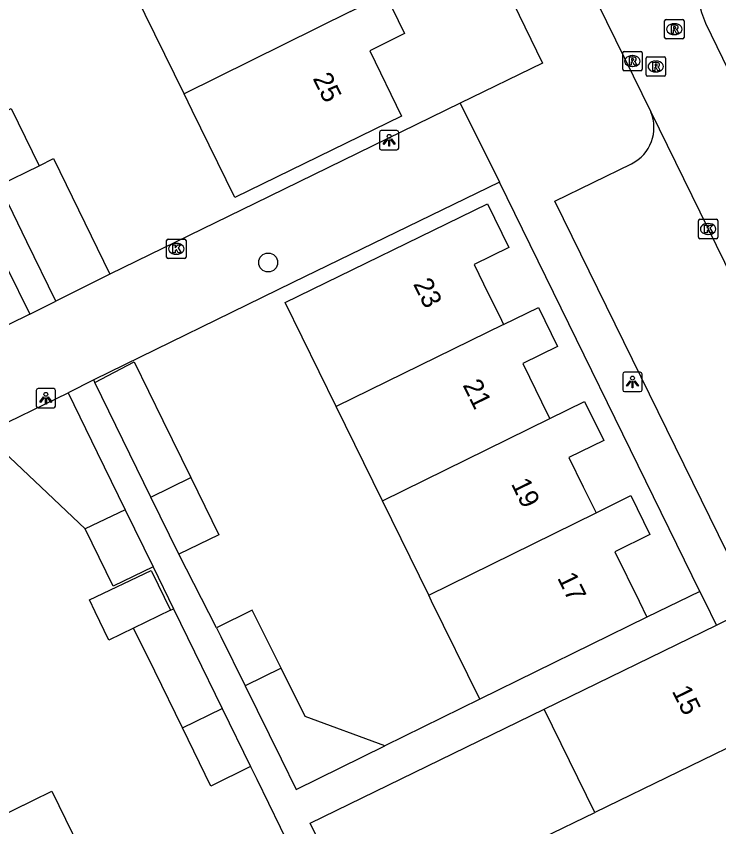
# Model space of a CAD drawing. Extents: x 160457 to 162082, y 388340 to 389736.
# Drawn here: x 160940.33 to 160976.58, y 388988.37 to 389030.16 of the extents above; entities that cross this region are included whole.
import ezdxf

# ---------------------------------------------------------------- set-up
doc = ezdxf.new("R2010")
doc.units = 0
for name, color, linetype in [('IMGEO_Boom', 7, 'Continuous'), ('IMGEO_Kolk', 7, 'Continuous'), ('IMGEO_Lichtpunt', 7, 'Continuous'), ('IMGEO_Muur', 7, 'Continuous'), ('IMGEO_Pand', 7, 'Continuous'), ('IMGEO_Pand_nummerreeks', 7, 'Continuous'), ('IMGEO_Rijbaan_lokaal_open', 7, 'Continuous'), ('IMGEO_Rioolput', 7, 'Continuous'), ('IMGEO_Voetpad_open', 7, 'Continuous')]:
    doc.layers.add(name, color=color, linetype=linetype)

msp = doc.modelspace()

# ---------------------------------------------------------------- linework, layer by layer
at = {"layer": 'IMGEO_Boom'}
msp.add_circle((160953.328, 389017.463), 0.489, dxfattribs=at)
at = {"layer": 'IMGEO_Kolk'}
for p, q in [((160975.525, 389018.766), (160975.525, 389019.618)), ((160975.6, 389019.692), (160976.452, 389019.692)), ((160976.013, 389019.472), (160976.038, 389019.472)), ((160976.526, 389019.618), (160976.526, 389018.766)), ((160976.036, 389018.912), (160976.011, 389018.912)), ((160948.088, 389017.742), (160948.088, 389018.594)), ((160948.163, 389018.668), (160949.015, 389018.668)), ((160949.089, 389018.594), (160949.089, 389017.742)), ((160976.452, 389018.692), (160975.6, 389018.692)), ((160948.576, 389018.448), (160948.601, 389018.448)), ((160949.015, 389017.668), (160948.163, 389017.668)), ((160948.599, 389017.888), (160948.574, 389017.888))]:
    msp.add_line(p, q, dxfattribs=at)
for points in [[(160975.525, 389018.766), (160975.525, 389019.618)], [(160975.6, 389019.692), (160976.452, 389019.692)], [(160975.846, 389019.392), (160975.969, 389019.392), (160975.969, 389019.241), (160976.099, 389019.392), (160976.263, 389019.392), (160976.117, 389019.241), (160976.27, 389018.992), (160976.118, 389018.992), (160976.033, 389019.156), (160975.969, 389019.089), (160975.969, 389018.992), (160975.846, 389018.992), (160975.846, 389019.392)], [(160976.526, 389019.618), (160976.526, 389018.766)], [(160948.088, 389017.742), (160948.088, 389018.594)], [(160948.163, 389018.668), (160949.015, 389018.668)], [(160949.089, 389018.594), (160949.089, 389017.742)], [(160976.452, 389018.692), (160975.6, 389018.692)], [(160948.409, 389018.368), (160948.532, 389018.368), (160948.532, 389018.217), (160948.662, 389018.368), (160948.826, 389018.368), (160948.68, 389018.217), (160948.833, 389017.968), (160948.681, 389017.968), (160948.596, 389018.132), (160948.532, 389018.065), (160948.532, 389017.968), (160948.409, 389017.968), (160948.409, 389018.368)], [(160949.015, 389017.668), (160948.163, 389017.668)]]:
    msp.add_lwpolyline(points, dxfattribs=at)
for centre, start, end in [((160975.602, 389019.616), 91.552, 178.448), ((160975.602, 389019.616), 91.552, 178.448), ((160976.45, 389019.616), 1.552, 88.448), ((160976.45, 389019.616), 1.552, 88.448), ((160948.165, 389018.592), 91.552, 178.448), ((160948.165, 389018.592), 91.552, 178.448), ((160949.013, 389018.592), 1.552, 88.448), ((160949.013, 389018.592), 1.552, 88.448), ((160975.602, 389018.768), 181.552, 268.448), ((160975.602, 389018.768), 181.552, 268.448), ((160976.45, 389018.768), 271.552, 358.448), ((160976.45, 389018.768), 271.552, 358.448), ((160948.165, 389017.744), 181.552, 268.448), ((160948.165, 389017.744), 181.552, 268.448), ((160949.013, 389017.744), 271.552, 358.448), ((160949.013, 389017.744), 271.552, 358.448)]:
    msp.add_arc(centre, 0.0765, start, end, dxfattribs=at)
for centre, major_axis, ratio, start_param, end_param in [((160976.012, 389019.192), (-0.387, 0.002), 0.722429, 4.712389, 7.853982), ((160976.037, 389019.192), (-0.39, 0.002), 0.717154, 1.570796, 4.712389), ((160948.575, 389018.168), (-0.387, 0.002), 0.722429, 4.712389, 7.853982), ((160948.6, 389018.168), (-0.39, 0.002), 0.717154, 1.570796, 4.712389)]:
    msp.add_ellipse(centre, major_axis=major_axis, ratio=ratio, start_param=start_param, end_param=end_param, dxfattribs=at)
at = {"layer": 'IMGEO_Lichtpunt'}
for p, q in [((160959.069, 389024.173), (160959.069, 389023.366)), ((160959.069, 389024.173), (160959.069, 389023.366)), ((160959.971, 389024.268), (160959.163, 389024.268)), ((160959.971, 389024.268), (160959.163, 389024.268)), ((160960.065, 389023.366), (160960.065, 389024.173)), ((160960.065, 389023.366), (160960.065, 389024.173)), ((160959.163, 389023.272), (160959.971, 389023.272)), ((160959.163, 389023.272), (160959.971, 389023.272)), ((160972.526, 389011.802), (160971.718, 389011.802)), ((160972.526, 389011.802), (160971.718, 389011.802)), ((160971.624, 389011.707), (160971.624, 389010.9)), ((160971.624, 389011.707), (160971.624, 389010.9)), ((160972.62, 389010.9), (160972.62, 389011.707)), ((160972.62, 389010.9), (160972.62, 389011.707)), ((160942.262, 389010.967), (160941.454, 389010.967)), ((160942.262, 389010.967), (160941.454, 389010.967)), ((160941.36, 389010.872), (160941.36, 389010.065)), ((160941.36, 389010.872), (160941.36, 389010.065)), ((160942.356, 389010.065), (160942.356, 389010.872)), ((160942.356, 389010.065), (160942.356, 389010.872)), ((160971.718, 389010.806), (160972.526, 389010.806)), ((160971.718, 389010.806), (160972.526, 389010.806)), ((160941.454, 389009.971), (160942.262, 389009.971)), ((160941.454, 389009.971), (160942.262, 389009.971))]:
    msp.add_line(p, q, dxfattribs=at)
for points in [[(160959.443, 389023.837), (160959.482, 389023.809), (160959.294, 389023.547), (160959.256, 389023.574), (160959.443, 389023.837)], [(160959.545, 389023.789), (160959.592, 389023.789), (160959.592, 389023.467), (160959.545, 389023.467), (160959.545, 389023.789)], [(160959.655, 389023.809), (160959.693, 389023.836), (160959.88, 389023.574), (160959.841, 389023.546), (160959.655, 389023.809)], [(160971.998, 389011.371), (160972.037, 389011.343), (160971.849, 389011.081), (160971.811, 389011.108), (160971.998, 389011.371)], [(160972.21, 389011.343), (160972.248, 389011.37), (160972.435, 389011.108), (160972.396, 389011.08), (160972.21, 389011.343)], [(160972.1, 389011.323), (160972.147, 389011.323), (160972.147, 389011.001), (160972.1, 389011.001), (160972.1, 389011.323)], [(160941.734, 389010.536), (160941.773, 389010.508), (160941.585, 389010.246), (160941.547, 389010.273), (160941.734, 389010.536)], [(160941.946, 389010.508), (160941.984, 389010.535), (160942.171, 389010.273), (160942.132, 389010.245), (160941.946, 389010.508)], [(160941.836, 389010.488), (160941.883, 389010.488), (160941.883, 389010.166), (160941.836, 389010.166), (160941.836, 389010.488)]]:
    msp.add_lwpolyline(points, dxfattribs=at)
for centre in [(160959.568, 389023.971), (160972.123, 389011.505), (160941.859, 389010.67)]:
    msp.add_circle(centre, 0.0994, dxfattribs=at)
for centre, start, end in [((160959.163, 389024.173), 90, 180), ((160959.163, 389024.173), 90, 180), ((160959.971, 389024.173), 0, 90), ((160959.971, 389024.173), 0, 90), ((160959.163, 389023.366), 180, 270), ((160959.163, 389023.366), 180, 270), ((160959.971, 389023.366), 270, 0), ((160959.971, 389023.366), 270, 360), ((160971.718, 389011.707), 90, 180), ((160971.718, 389011.707), 90, 180), ((160972.526, 389011.707), 0, 90), ((160972.526, 389011.707), 0, 90), ((160941.454, 389010.872), 90, 180), ((160941.454, 389010.872), 90, 180), ((160942.262, 389010.872), 0, 90), ((160942.262, 389010.872), 0, 90), ((160971.718, 389010.9), 180, 270), ((160971.718, 389010.9), 180, 270), ((160972.526, 389010.9), 270, 0), ((160972.526, 389010.9), 270, 360), ((160941.454, 389010.065), 180, 270), ((160941.454, 389010.065), 180, 270), ((160942.262, 389010.065), 270, 0), ((160942.262, 389010.065), 270, 360)]:
    msp.add_arc(centre, 0.0946, start, end, dxfattribs=at)
at = {"layer": 'IMGEO_Muur'}
for points in [[(160952.647, 389020.509), (160945.163, 389016.855)], [(160954.605, 389016.426), (160944.325, 389011.407)]]:
    msp.add_lwpolyline(points, dxfattribs=at)
at = {"layer": 'IMGEO_Pand'}
for points in [[(160948.991, 389026.163), (160946.486, 389031.287)], [(160957.582, 389030.405), (160959.375, 389031.29), (160960.364, 389029.263), (160958.567, 389028.384), (160960.213, 389025.014), (160951.609, 389020.808), (160949.413, 389025.3), (160948.991, 389026.163)], [(160957.582, 389030.405), (160948.991, 389026.163)], [(160938.005, 389024.4), (160940.063, 389025.405), (160941.504, 389022.454)], [(160941.504, 389022.454), (160942.251, 389022.819), (160945.163, 389016.855)], [(160939.446, 389021.45), (160941.504, 389022.454)], [(160942.365, 389015.473), (160940.869, 389018.536), (160939.446, 389021.45)], [(160956.838, 389010.044), (160954.208, 389015.41), (160964.646, 389020.492), (160965.752, 389018.24), (160963.958, 389017.359), (160964.444, 389016.368), (160965.367, 389014.488), (160965.475, 389014.267)], [(160945.163, 389016.855), (160942.365, 389015.473)], [(160965.475, 389014.267), (160967.272, 389015.146), (160968.259, 389013.136), (160966.464, 389012.255), (160966.81, 389011.549), (160967.746, 389009.644), (160967.857, 389009.418)], [(160965.475, 389014.267), (160956.838, 389010.044)], [(160944.392, 389011.27), (160946.417, 389012.347), (160947.893, 389009.326), (160949.335, 389006.375)], [(160947.278, 389005.369), (160945.836, 389008.32), (160944.392, 389011.27)], [(160938.681, 389008.641), (160943.002, 389010.753)], [(160943.002, 389010.753), (160944.511, 389007.663), (160945.951, 389004.718)], [(160967.857, 389009.418), (160969.651, 389010.301), (160970.638, 389008.291), (160968.843, 389007.41), (160969.585, 389005.901), (160970.13, 389004.791), (160970.242, 389004.564)], [(160959.226, 389005.173), (160956.838, 389010.044)], [(160959.226, 389005.173), (160967.857, 389009.418)], [(160943.886, 389003.725), (160938.681, 389008.641)], [(160947.278, 389005.369), (160949.335, 389006.375)], [(160949.335, 389006.375), (160950.774, 389003.43), (160948.716, 389002.425)], [(160948.716, 389002.425), (160947.278, 389005.369)], [(160961.61, 389000.311), (160959.226, 389005.173)], [(160970.242, 389004.564), (160972.034, 389005.447), (160973.021, 389003.438), (160971.214, 389002.553), (160972.464, 389000), (160972.868, 388999.174)], [(160945.951, 389004.718), (160943.886, 389003.725)], [(160945.951, 389004.718), (160947.388, 389001.777)], [(160961.61, 389000.311), (160970.242, 389004.564)], [(160947.388, 389001.777), (160945.331, 389000.771), (160943.886, 389003.725)], [(160946.384, 388998.616), (160945.104, 388997.997), (160944.401, 388999.451), (160944.104, 389000.066), (160947.286, 389001.59), (160947.321, 389001.517), (160948.281, 388999.534)], [(160964.24, 388994.945), (160961.762, 389000), (160961.61, 389000.311)], [(160948.281, 388999.534), (160946.384, 388998.616)], [(160948.281, 388999.534), (160948.444, 388999.614)], [(160948.444, 388999.614), (160949.531, 388997.392), (160950.961, 388994.468)], [(160953.993, 388996.558), (160952.731, 388999.094), (160952.508, 388999.542), (160950.663, 388998.624)], [(160976.451, 388998.772), (160977.985, 388999.523)], [(160972.868, 388999.174), (160964.24, 388994.945)], [(160948.901, 388993.468), (160947.474, 388996.387), (160946.384, 388998.616)], [(160950.663, 388998.624), (160950.886, 388998.176), (160952.136, 388995.643)], [(160967.576, 388994.43), (160976.451, 388998.772)], [(160953.993, 388996.558), (160952.136, 388995.643)], [(160959.34, 388992.554), (160955.236, 388994.059), (160953.993, 388996.558)], [(160952.136, 388995.643), (160953.993, 388991.878), (160954.771, 388990.301), (160959.34, 388992.554)], [(160948.901, 388993.468), (160950.961, 388994.468)], [(160950.961, 388994.468), (160952.424, 388991.475)], [(160970.175, 388989.117), (160967.576, 388994.43)], [(160952.424, 388991.475), (160950.367, 388990.469), (160948.901, 388993.468)], [(160978.814, 388993.296), (160970.175, 388989.117)], [(160939.203, 388988.758), (160942.168, 388990.207), (160944.664, 388985.102), (160941.789, 388983.697), (160941.699, 388983.653)], [(160972.581, 388984.199), (160969.887, 388982.881), (160967.481, 388987.799), (160970.175, 388989.117)]]:
    msp.add_lwpolyline(points, dxfattribs=at)
at = {"layer": 'IMGEO_Rijbaan_lokaal_open'}
for points in [[(160969.875, 389031.754), (160973.066, 389025.234)], [(160975.896, 389029.81), (160978.825, 389023.76), (160978.922, 389023.568)], [(160973.066, 389025.234), (160976.027, 389019.193), (160982.731, 389005.524), (160984.095, 389002.754)]]:
    msp.add_lwpolyline(points, dxfattribs=at)
msp.add_arc((160981.465, 389032.231), 6.073, 120.2482, 203.4973, dxfattribs=at)
at = {"layer": 'IMGEO_Rioolput'}
for p, q in [((160973.784, 389029.069), (160973.784, 389029.921)), ((160973.859, 389029.995), (160974.711, 389029.995)), ((160974.272, 389029.775), (160974.297, 389029.775)), ((160974.785, 389029.921), (160974.785, 389029.069)), ((160974.711, 389028.995), (160973.859, 389028.995)), ((160974.295, 389029.215), (160974.27, 389029.215)), ((160971.62, 389027.423), (160971.62, 389028.275)), ((160971.695, 389028.349), (160972.547, 389028.349)), ((160972.108, 389028.129), (160972.133, 389028.129)), ((160972.621, 389028.275), (160972.621, 389027.423)), ((160972.901, 389028.066), (160973.753, 389028.066)), ((160972.826, 389027.14), (160972.826, 389027.992)), ((160973.314, 389027.846), (160973.339, 389027.846)), ((160973.827, 389027.992), (160973.827, 389027.14)), ((160972.547, 389027.349), (160971.695, 389027.349)), ((160972.131, 389027.569), (160972.106, 389027.569)), ((160973.337, 389027.286), (160973.312, 389027.286)), ((160973.753, 389027.066), (160972.901, 389027.066))]:
    msp.add_line(p, q, dxfattribs=at)
for points in [[(160973.784, 389029.069), (160973.784, 389029.921)], [(160973.859, 389029.995), (160974.711, 389029.995)], [(160974.785, 389029.921), (160974.785, 389029.069)], [(160974.373, 389029.693), (160974.121, 389029.695), (160974.121, 389029.295)], [(160974.121, 389029.295), (160974.245, 389029.295), (160974.245, 389029.457), (160974.256, 389029.457)], [(160974.299, 389029.614), (160974.245, 389029.614), (160974.245, 389029.533)], [(160974.245, 389029.533), (160974.297, 389029.533)], [(160974.303, 389029.428), (160974.374, 389029.295), (160974.514, 389029.295), (160974.449, 389029.421)], [(160974.711, 389028.995), (160973.859, 389028.995)], [(160971.62, 389027.423), (160971.62, 389028.275)], [(160971.695, 389028.349), (160972.547, 389028.349)], [(160972.621, 389028.275), (160972.621, 389027.423)], [(160972.901, 389028.066), (160973.753, 389028.066)], [(160972.209, 389028.047), (160971.957, 389028.049), (160971.957, 389027.649)], [(160971.957, 389027.649), (160972.081, 389027.649), (160972.081, 389027.811), (160972.092, 389027.811)], [(160972.135, 389027.968), (160972.081, 389027.968), (160972.081, 389027.887)], [(160972.081, 389027.887), (160972.133, 389027.887)], [(160972.139, 389027.782), (160972.21, 389027.649), (160972.35, 389027.649), (160972.285, 389027.775)], [(160972.826, 389027.14), (160972.826, 389027.992)], [(160973.415, 389027.764), (160973.163, 389027.766), (160973.163, 389027.366)], [(160973.341, 389027.685), (160973.287, 389027.685), (160973.287, 389027.604)], [(160973.827, 389027.992), (160973.827, 389027.14)], [(160972.547, 389027.349), (160971.695, 389027.349)], [(160973.163, 389027.366), (160973.287, 389027.366), (160973.287, 389027.528), (160973.298, 389027.528)], [(160973.287, 389027.604), (160973.339, 389027.604)], [(160973.345, 389027.499), (160973.416, 389027.366), (160973.556, 389027.366), (160973.491, 389027.492)], [(160973.753, 389027.066), (160972.901, 389027.066)]]:
    msp.add_lwpolyline(points, dxfattribs=at)
for centre, radius, start, end in [((160973.861, 389029.919), 0.0765, 91.552, 178.448), ((160973.861, 389029.919), 0.0765, 91.552, 178.448), ((160974.709, 389029.919), 0.0765, 1.552, 88.448), ((160974.709, 389029.919), 0.0765, 1.552, 88.448), ((160974.255, 389029.404), 0.0533, 26.0293, 88.6989), ((160974.281, 389029.722), 0.19, 274.7715, 282.9687), ((160974.305, 389029.518), 0.0964, 77.0061, 93.1865), ((160974.319, 389029.575), 0.0378, 276.6634, 79.6772), ((160974.372, 389029.583), 0.109, 350.3612, 89.416), ((160974.37, 389029.583), 0.112, 277.5842, 350.9817), ((160974.354, 389029.368), 0.108, 29.5134, 73.7905), ((160973.861, 389029.071), 0.0765, 181.552, 268.448), ((160973.861, 389029.071), 0.0765, 181.552, 268.448), ((160974.709, 389029.071), 0.0765, 271.552, 358.448), ((160974.709, 389029.071), 0.0765, 271.552, 358.448), ((160971.697, 389028.273), 0.0765, 91.552, 178.448), ((160971.697, 389028.273), 0.0765, 91.552, 178.448), ((160972.545, 389028.273), 0.0765, 1.552, 88.448), ((160972.545, 389028.273), 0.0765, 1.552, 88.448), ((160972.903, 389027.99), 0.0765, 91.552, 178.448), ((160972.903, 389027.99), 0.0765, 91.552, 178.448), ((160973.751, 389027.99), 0.0765, 1.552, 88.448), ((160973.751, 389027.99), 0.0765, 1.552, 88.448), ((160972.091, 389027.758), 0.0533, 26.0293, 88.6989), ((160972.117, 389028.076), 0.19, 274.7715, 282.9687), ((160972.141, 389027.872), 0.0964, 77.0061, 93.1865), ((160972.155, 389027.929), 0.0378, 276.6634, 79.6772), ((160972.208, 389027.937), 0.109, 350.3612, 89.416), ((160972.206, 389027.937), 0.112, 277.5842, 350.9817), ((160972.19, 389027.722), 0.108, 29.5134, 73.7905), ((160973.347, 389027.589), 0.0964, 77.0061, 93.1865), ((160973.361, 389027.646), 0.0378, 276.6634, 79.6772), ((160973.414, 389027.654), 0.109, 350.3612, 89.416), ((160971.697, 389027.425), 0.0765, 181.552, 268.448), ((160971.697, 389027.425), 0.0765, 181.552, 268.448), ((160972.545, 389027.425), 0.0765, 271.552, 358.448), ((160972.545, 389027.425), 0.0765, 271.552, 358.448), ((160973.297, 389027.475), 0.0533, 26.0293, 88.6989), ((160973.323, 389027.793), 0.19, 274.7715, 282.9687), ((160973.412, 389027.654), 0.112, 277.5842, 350.9817), ((160973.396, 389027.439), 0.108, 29.5134, 73.7905), ((160972.903, 389027.142), 0.0765, 181.552, 268.448), ((160972.903, 389027.142), 0.0765, 181.552, 268.448), ((160973.751, 389027.142), 0.0765, 271.552, 358.448), ((160973.751, 389027.142), 0.0765, 271.552, 358.448)]:
    msp.add_arc(centre, radius, start, end, dxfattribs=at)
for centre, major_axis, ratio, start_param, end_param in [((160974.271, 389029.495), (-0.387, 0.002), 0.722429, 4.712389, 7.853982), ((160974.296, 389029.495), (-0.39, 0.002), 0.717154, 1.570796, 4.712389), ((160972.107, 389027.849), (-0.387, 0.002), 0.722429, 4.712389, 7.853982), ((160972.132, 389027.849), (-0.39, 0.002), 0.717154, 1.570796, 4.712389), ((160973.313, 389027.566), (-0.387, 0.002), 0.722429, 4.712389, 7.853982), ((160973.338, 389027.566), (-0.39, 0.002), 0.717154, 1.570796, 4.712389)]:
    msp.add_ellipse(centre, major_axis=major_axis, ratio=ratio, start_param=start_param, end_param=end_param, dxfattribs=at)
at = {"layer": 'IMGEO_Voetpad_open'}
for points in [[(160974.68, 389045.11), (160962.045, 389038.924), (160967.485, 389027.747), (160963.237, 389025.675)], [(160963.237, 389025.675), (160952.647, 389020.509), (160945.163, 389016.855)], [(160963.237, 389025.675), (160965.26, 389021.604)], [(160981.367, 389003.558), (160977.458, 389001.598), (160968.122, 389020.623), (160972.065, 389022.557)], [(160965.26, 389021.604), (160954.605, 389016.426), (160944.325, 389011.407)], [(160975.598, 389000.511), (160965.26, 389021.604)], [(160939.85, 389017.207), (160941.025, 389014.806)], [(160941.025, 389014.806), (160942.365, 389015.473)], [(160941.025, 389014.806), (160937.756, 389013.207), (160928.531, 389008.736), (160915.841, 389002.618)], [(160944.325, 389011.407), (160943.002, 389010.753)], [(160944.392, 389011.27), (160944.325, 389011.407)], [(160950.663, 388998.624), (160948.716, 389002.425)], [(160947.388, 389001.777), (160948.444, 388999.614)], [(160975.598, 389000.511), (160972.868, 388999.174)], [(160976.451, 388998.772), (160975.849, 389000), (160975.598, 389000.511)], [(160964.24, 388994.945), (160959.34, 388992.554)], [(160955.888, 388987.746), (160955.488, 388988.566), (160967.576, 388994.43)], [(160952.424, 388991.475), (160952.742, 388990.824), (160954.557, 388987.115)]]:
    msp.add_lwpolyline(points, dxfattribs=at)
msp.add_arc((160971.167, 389024.418), 2.067, 295.7519, 23.2439, dxfattribs=at)

# ---------------------------------------------------------------- texts
at = {"layer": 'IMGEO_Pand_nummerreeks'}
for s, rotation, p in [('25', 296.0293, (160955.612, 389026.958)), ('23', 296.1095, (160960.793, 389016.361)), ('21', 296.1095, (160963.347, 389011.148)), ('19', 296.1095, (160965.842, 389006.057)), ('17', 295.9892, (160968.229, 389001.207)), ('15', 296.1267, (160974.142, 388995.371))]:
    msp.add_text(s, height=1, rotation=rotation, dxfattribs=at).set_placement(p)

doc.saveas('drawing.dxf')
